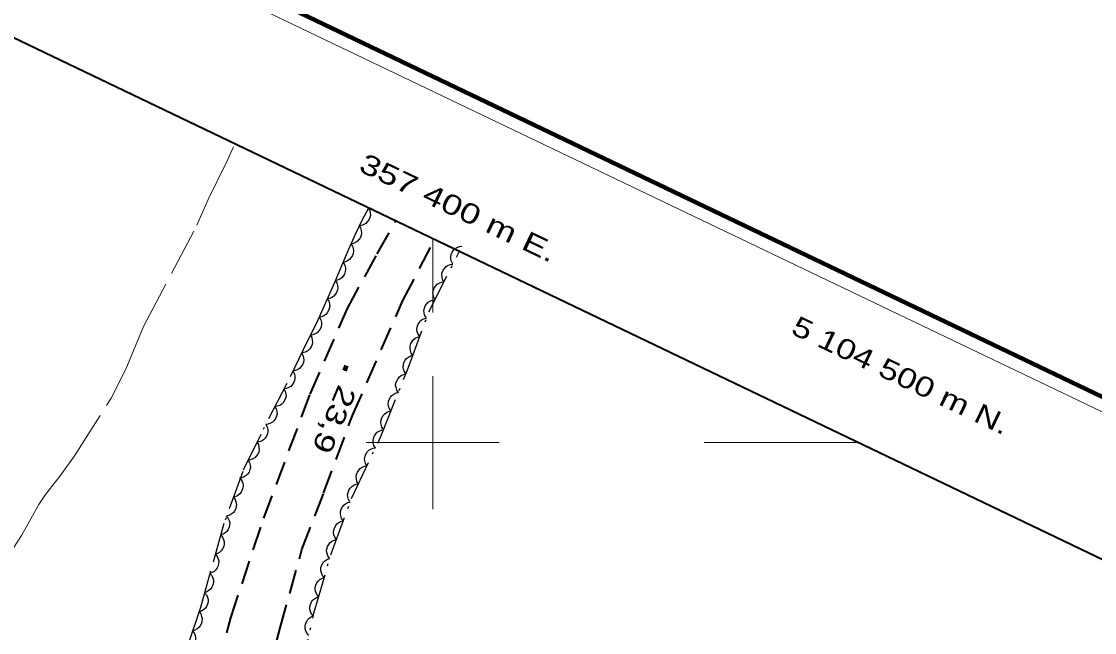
# Model space of a CAD drawing. Extents: x 356765 to 358572, y 5103174 to 5104650.
# Drawn here: x 357369.1 to 357449.8, y 5104485.7 to 5104531.6 of the extents above; entities that cross this region are included whole.
import ezdxf
from ezdxf.enums import TextEntityAlignment as Align

# ---------------------------------------------------------------- set-up
doc = ezdxf.new("R2010")
doc.units = 0
doc.header["$LTSCALE"] = 0.6
for name, pattern in [('DOT_DASHED', [7.7, 5, -1.2, 0.3, -1.2]), ('LONG_DASHED', [7.5, 6, -1.5]), ('MEDIUM_DASHED', [4.5, 3, -1.5])]:
    doc.linetypes.add(name, pattern=pattern)
for name, color, linetype, lineweight in [('2', 7, 'Continuous', 13), ('21', 7, 'Continuous', 53), ('3', 7, 'Continuous', 140), ('44', 7, 'Continuous', 25), ('60', 7, 'Continuous', 13), ('61', 7, 'Continuous', 13)]:
    doc.layers.add(name, color=color, linetype=linetype, lineweight=lineweight)

msp = doc.modelspace()

# ---------------------------------------------------------------- linework, layer by layer
at = {"layer": '2', "linetype": 'LONG_DASHED'}
msp.add_lwpolyline([(357368.19, 5104491.67), (357369.07, 5104493.03), (357370.38, 5104495.36), (357370.88, 5104496.09), (357371.99, 5104497.51), (357373.06, 5104499), (357375.81, 5104503.34), (357376.92, 5104505.51), (357378.26, 5104508.72), (357382.26, 5104516.33), (357383.1, 5104518.26), (357384.54, 5104521.17), (357385.01, 5104522.24)], dxfattribs=at)
at = {"layer": '21', "linetype": 'MEDIUM_DASHED', "lineweight": 35}
for points in [[(357373.09, 5104389.07), (357373.62, 5104394.36), (357376.38, 5104430.62), (357376.86, 5104437.55), (357377.41, 5104444.48), (357379.46, 5104460.54), (357380.72, 5104469.09), (357382.41, 5104477.87), (357384.81, 5104486.82), (357387.29, 5104494.32), (357390.79, 5104503.65), (357393.59, 5104510.09), (357395.83, 5104514.19), (357397.21, 5104516.63), (357397.21, 5104516.65)], [(357377.37, 5104390.96), (357377.8, 5104395.04), (357378.23, 5104399.13), (357380.12, 5104424.93), (357380.45, 5104431.92), (357382.51, 5104453.12), (357383.39, 5104459.84), (357384.6, 5104467.24), (357385.59, 5104473.24), (357386.79, 5104479.33), (357388.52, 5104486.07), (357390.16, 5104491.96), (357391.79, 5104496.2), (357393.96, 5104502.03), (357397.76, 5104510.68), (357400.14, 5104515.24), (357400.14, 5104515.25)]]:
    msp.add_lwpolyline(points, dxfattribs=at)
at = {"layer": '3'}
msp.add_line((357393.51, 5104505.77), (357393.36, 5104505.4), dxfattribs=at)
at = {"layer": '44', "linetype": 'DOT_DASHED'}
for points in [[(357395.16, 5104517.63), (357394.69, 5104516.74), (357394.16, 5104515.63), (357393.65, 5104514.47), (357393.14, 5104513.28), (357392.63, 5104512.09), (357392.13, 5104510.95), (357391.24, 5104508.93), (357390.58, 5104507.65), (357389.02, 5104504.45), (357387.07, 5104500.62), (357385.71, 5104497.84), (357384.3, 5104493.91), (357383.29, 5104490.35), (357382.54, 5104487.62), (357381.3, 5104483.99)], [(357389.94, 5104482.31), (357391.07, 5104487.17), (357392.33, 5104491.56), (357393.89, 5104495.79), (357396.09, 5104500.46), (357398.15, 5104505.59), (357399.71, 5104509.82), (357401.98, 5104514.34)]]:
    msp.add_lwpolyline(points, dxfattribs=at)
at = {"layer": '44'}
for points in [[(357395.16, 5104517.63), (357395.26, 5104517.45), (357395.3, 5104517.25), (357395.31, 5104517.08), (357395.27, 5104516.91), (357395.2, 5104516.74), (357395.08, 5104516.59), (357394.97, 5104516.47), (357394.81, 5104516.38), (357394.64, 5104516.32), (357394.46, 5104516.3)], [(357394.46, 5104516.3), (357394.57, 5104516.13), (357394.62, 5104515.93), (357394.64, 5104515.77), (357394.62, 5104515.59), (357394.56, 5104515.42), (357394.45, 5104515.26), (357394.35, 5104515.13), (357394.2, 5104515.04), (357394.03, 5104514.96), (357393.85, 5104514.93)], [(357393.85, 5104514.93), (357393.96, 5104514.76), (357394.02, 5104514.56), (357394.04, 5104514.4), (357394.01, 5104514.22), (357393.96, 5104514.05), (357393.85, 5104513.89), (357393.75, 5104513.76), (357393.6, 5104513.66), (357393.43, 5104513.59), (357393.26, 5104513.55)], [(357401.52, 5104513.42), (357401.41, 5104513.6), (357401.37, 5104513.8), (357401.36, 5104513.96), (357401.39, 5104514.13), (357401.46, 5104514.31), (357401.57, 5104514.46), (357401.68, 5104514.58), (357401.84, 5104514.67), (357402.01, 5104514.73), (357402.19, 5104514.76)], [(357393.26, 5104513.55), (357393.37, 5104513.38), (357393.43, 5104513.18), (357393.45, 5104513.02), (357393.42, 5104512.85), (357393.37, 5104512.67), (357393.26, 5104512.51), (357393.16, 5104512.38), (357393.01, 5104512.29), (357392.84, 5104512.21), (357392.67, 5104512.18)], [(357400.84, 5104512.08), (357400.74, 5104512.26), (357400.7, 5104512.46), (357400.68, 5104512.62), (357400.72, 5104512.79), (357400.79, 5104512.97), (357400.9, 5104513.12), (357401.01, 5104513.24), (357401.16, 5104513.33), (357401.34, 5104513.39), (357401.52, 5104513.42)], [(357392.67, 5104512.18), (357392.78, 5104512), (357392.83, 5104511.8), (357392.85, 5104511.64), (357392.83, 5104511.47), (357392.77, 5104511.29), (357392.66, 5104511.13), (357392.56, 5104511), (357392.41, 5104510.91), (357392.24, 5104510.83), (357392.06, 5104510.8)], [(357400.17, 5104510.74), (357400.07, 5104510.92), (357400.02, 5104511.12), (357400.01, 5104511.28), (357400.05, 5104511.45), (357400.11, 5104511.62), (357400.23, 5104511.78), (357400.34, 5104511.9), (357400.49, 5104511.99), (357400.66, 5104512.05), (357400.84, 5104512.08)], [(357392.06, 5104510.8), (357392.18, 5104510.62), (357392.23, 5104510.43), (357392.25, 5104510.26), (357392.22, 5104510.09), (357392.16, 5104509.92), (357392.06, 5104509.76), (357391.96, 5104509.63), (357391.81, 5104509.53), (357391.64, 5104509.46), (357391.46, 5104509.43)], [(357399.5, 5104509.39), (357399.39, 5104509.58), (357399.35, 5104509.78), (357399.34, 5104509.94), (357399.37, 5104510.11), (357399.44, 5104510.28), (357399.56, 5104510.44), (357399.66, 5104510.56), (357399.82, 5104510.65), (357399.99, 5104510.71), (357400.17, 5104510.74)], [(357391.49, 5104509.41), (357391.59, 5104509.23), (357391.63, 5104509.03), (357391.64, 5104508.87), (357391.61, 5104508.7), (357391.54, 5104508.52), (357391.42, 5104508.37), (357391.31, 5104508.25), (357391.16, 5104508.17), (357390.98, 5104508.1), (357390.8, 5104508.08)], [(357399.03, 5104507.97), (357398.9, 5104508.14), (357398.84, 5104508.33), (357398.81, 5104508.49), (357398.82, 5104508.67), (357398.87, 5104508.84), (357398.97, 5104509.01), (357399.06, 5104509.14), (357399.21, 5104509.25), (357399.37, 5104509.33), (357399.55, 5104509.37)], [(357390.79, 5104508.09), (357390.9, 5104507.91), (357390.94, 5104507.71), (357390.96, 5104507.54), (357390.92, 5104507.37), (357390.86, 5104507.2), (357390.75, 5104507.04), (357390.64, 5104506.92), (357390.49, 5104506.83), (357390.31, 5104506.76), (357390.14, 5104506.74)], [(357398.51, 5104506.56), (357398.39, 5104506.73), (357398.32, 5104506.92), (357398.29, 5104507.08), (357398.3, 5104507.26), (357398.35, 5104507.44), (357398.45, 5104507.6), (357398.54, 5104507.73), (357398.69, 5104507.84), (357398.85, 5104507.92), (357399.03, 5104507.97)], [(357390.14, 5104506.74), (357390.24, 5104506.56), (357390.29, 5104506.36), (357390.3, 5104506.19), (357390.27, 5104506.02), (357390.2, 5104505.85), (357390.09, 5104505.69), (357389.98, 5104505.57), (357389.83, 5104505.48), (357389.66, 5104505.42), (357389.48, 5104505.39)], [(357397.99, 5104505.15), (357397.87, 5104505.32), (357397.8, 5104505.51), (357397.77, 5104505.68), (357397.79, 5104505.85), (357397.83, 5104506.03), (357397.93, 5104506.2), (357398.03, 5104506.33), (357398.17, 5104506.43), (357398.33, 5104506.52), (357398.51, 5104506.56)], [(357389.48, 5104505.39), (357389.58, 5104505.21), (357389.63, 5104505.01), (357389.64, 5104504.85), (357389.61, 5104504.67), (357389.54, 5104504.5), (357389.43, 5104504.35), (357389.32, 5104504.22), (357389.17, 5104504.13), (357389, 5104504.07), (357388.82, 5104504.04)], [(357397.42, 5104503.76), (357397.3, 5104503.94), (357397.24, 5104504.13), (357397.21, 5104504.29), (357397.23, 5104504.47), (357397.29, 5104504.65), (357397.39, 5104504.81), (357397.49, 5104504.94), (357397.63, 5104505.04), (357397.8, 5104505.12), (357397.98, 5104505.16)], [(357388.81, 5104504.04), (357388.91, 5104503.86), (357388.96, 5104503.66), (357388.97, 5104503.5), (357388.93, 5104503.33), (357388.86, 5104503.16), (357388.75, 5104503), (357388.64, 5104502.88), (357388.49, 5104502.79), (357388.31, 5104502.73), (357388.13, 5104502.71)], [(357396.86, 5104502.37), (357396.74, 5104502.55), (357396.68, 5104502.74), (357396.65, 5104502.9), (357396.68, 5104503.08), (357396.73, 5104503.25), (357396.83, 5104503.42), (357396.93, 5104503.55), (357397.07, 5104503.65), (357397.24, 5104503.73), (357397.42, 5104503.76)], [(357388.13, 5104502.71), (357388.23, 5104502.53), (357388.28, 5104502.33), (357388.29, 5104502.16), (357388.25, 5104501.99), (357388.18, 5104501.82), (357388.07, 5104501.66), (357387.96, 5104501.54), (357387.81, 5104501.46), (357387.63, 5104501.39), (357387.45, 5104501.37)], [(357396.3, 5104500.98), (357396.18, 5104501.15), (357396.12, 5104501.35), (357396.09, 5104501.51), (357396.12, 5104501.69), (357396.17, 5104501.86), (357396.27, 5104502.03), (357396.37, 5104502.15), (357396.51, 5104502.26), (357396.68, 5104502.33), (357396.86, 5104502.37)], [(357387.45, 5104501.37), (357387.55, 5104501.19), (357387.6, 5104500.99), (357387.61, 5104500.83), (357387.57, 5104500.65), (357387.5, 5104500.48), (357387.39, 5104500.33), (357387.28, 5104500.21), (357387.12, 5104500.12), (357386.95, 5104500.06), (357386.77, 5104500.03)], [(357395.69, 5104499.61), (357395.58, 5104499.79), (357395.53, 5104499.99), (357395.52, 5104500.15), (357395.55, 5104500.32), (357395.61, 5104500.5), (357395.72, 5104500.66), (357395.83, 5104500.78), (357395.98, 5104500.87), (357396.15, 5104500.94), (357396.33, 5104500.97)], [(357386.78, 5104500.03), (357386.89, 5104499.85), (357386.93, 5104499.65), (357386.95, 5104499.49), (357386.91, 5104499.31), (357386.85, 5104499.14), (357386.73, 5104498.99), (357386.63, 5104498.86), (357386.47, 5104498.77), (357386.3, 5104498.71), (357386.12, 5104498.68)], [(357395.05, 5104498.25), (357394.94, 5104498.43), (357394.9, 5104498.63), (357394.88, 5104498.79), (357394.91, 5104498.97), (357394.97, 5104499.14), (357395.08, 5104499.3), (357395.19, 5104499.42), (357395.34, 5104499.51), (357395.51, 5104499.58), (357395.69, 5104499.61)], [(357386.12, 5104498.68), (357386.23, 5104498.5), (357386.27, 5104498.3), (357386.29, 5104498.14), (357386.25, 5104497.97), (357386.19, 5104497.79), (357386.07, 5104497.64), (357385.97, 5104497.52), (357385.81, 5104497.43), (357385.64, 5104497.36), (357385.46, 5104497.34)], [(357394.41, 5104496.9), (357394.3, 5104497.08), (357394.26, 5104497.27), (357394.24, 5104497.44), (357394.27, 5104497.61), (357394.33, 5104497.78), (357394.44, 5104497.94), (357394.55, 5104498.06), (357394.7, 5104498.16), (357394.87, 5104498.23), (357395.05, 5104498.25)], [(357385.52, 5104497.31), (357385.64, 5104497.14), (357385.71, 5104496.95), (357385.74, 5104496.79), (357385.73, 5104496.61), (357385.68, 5104496.44), (357385.59, 5104496.27), (357385.49, 5104496.14), (357385.35, 5104496.03), (357385.19, 5104495.94), (357385.01, 5104495.9)], [(357393.77, 5104495.54), (357393.67, 5104495.72), (357393.62, 5104495.92), (357393.6, 5104496.08), (357393.63, 5104496.25), (357393.69, 5104496.43), (357393.8, 5104496.58), (357393.91, 5104496.71), (357394.06, 5104496.8), (357394.23, 5104496.87), (357394.41, 5104496.9)], [(357385.01, 5104495.9), (357385.14, 5104495.73), (357385.2, 5104495.54), (357385.24, 5104495.38), (357385.22, 5104495.2), (357385.18, 5104495.02), (357385.08, 5104494.86), (357384.99, 5104494.72), (357384.85, 5104494.62), (357384.68, 5104494.53), (357384.51, 5104494.49)], [(357393.28, 5104494.12), (357393.15, 5104494.29), (357393.09, 5104494.49), (357393.06, 5104494.65), (357393.07, 5104494.82), (357393.12, 5104495), (357393.22, 5104495.17), (357393.31, 5104495.3), (357393.45, 5104495.4), (357393.62, 5104495.49), (357393.79, 5104495.53)], [(357384.47, 5104494.5), (357384.6, 5104494.34), (357384.68, 5104494.15), (357384.73, 5104493.99), (357384.72, 5104493.82), (357384.69, 5104493.64), (357384.61, 5104493.46), (357384.52, 5104493.32), (357384.39, 5104493.21), (357384.23, 5104493.11), (357384.06, 5104493.06)], [(357392.76, 5104492.72), (357392.63, 5104492.89), (357392.57, 5104493.08), (357392.54, 5104493.24), (357392.55, 5104493.41), (357392.6, 5104493.59), (357392.7, 5104493.76), (357392.79, 5104493.89), (357392.94, 5104494), (357393.1, 5104494.08), (357393.28, 5104494.12)], [(357384.06, 5104493.06), (357384.19, 5104492.9), (357384.27, 5104492.71), (357384.32, 5104492.55), (357384.31, 5104492.38), (357384.28, 5104492.19), (357384.2, 5104492.02), (357384.11, 5104491.88), (357383.98, 5104491.77), (357383.82, 5104491.67), (357383.65, 5104491.61)], [(357392.24, 5104491.31), (357392.12, 5104491.48), (357392.05, 5104491.67), (357392.02, 5104491.83), (357392.03, 5104492.01), (357392.08, 5104492.19), (357392.18, 5104492.35), (357392.27, 5104492.48), (357392.42, 5104492.59), (357392.58, 5104492.67), (357392.76, 5104492.72)], [(357383.65, 5104491.61), (357383.78, 5104491.45), (357383.86, 5104491.27), (357383.91, 5104491.11), (357383.9, 5104490.93), (357383.87, 5104490.75), (357383.79, 5104490.58), (357383.7, 5104490.44), (357383.57, 5104490.32), (357383.41, 5104490.23), (357383.24, 5104490.17)], [(357391.84, 5104489.86), (357391.71, 5104490.02), (357391.63, 5104490.21), (357391.58, 5104490.37), (357391.59, 5104490.54), (357391.62, 5104490.72), (357391.71, 5104490.9), (357391.79, 5104491.04), (357391.93, 5104491.15), (357392.08, 5104491.25), (357392.26, 5104491.3)], [(357383.24, 5104490.17), (357383.38, 5104490.01), (357383.46, 5104489.83), (357383.5, 5104489.67), (357383.5, 5104489.49), (357383.47, 5104489.31), (357383.39, 5104489.14), (357383.3, 5104489), (357383.17, 5104488.88), (357383.01, 5104488.78), (357382.84, 5104488.72)], [(357391.43, 5104488.42), (357391.29, 5104488.58), (357391.21, 5104488.77), (357391.17, 5104488.93), (357391.17, 5104489.1), (357391.21, 5104489.28), (357391.29, 5104489.46), (357391.38, 5104489.59), (357391.51, 5104489.71), (357391.67, 5104489.8), (357391.84, 5104489.86)], [(357382.84, 5104488.72), (357382.98, 5104488.57), (357383.06, 5104488.38), (357383.11, 5104488.22), (357383.1, 5104488.04), (357383.07, 5104487.86), (357382.99, 5104487.69), (357382.91, 5104487.55), (357382.77, 5104487.43), (357382.62, 5104487.34), (357382.45, 5104487.28)], [(357391.01, 5104486.98), (357390.88, 5104487.14), (357390.8, 5104487.32), (357390.76, 5104487.48), (357390.76, 5104487.66), (357390.8, 5104487.84), (357390.88, 5104488.01), (357390.96, 5104488.15), (357391.1, 5104488.27), (357391.26, 5104488.36), (357391.43, 5104488.42)], [(357382.43, 5104487.28), (357382.55, 5104487.12), (357382.62, 5104486.93), (357382.66, 5104486.77), (357382.64, 5104486.59), (357382.6, 5104486.41), (357382.51, 5104486.24), (357382.42, 5104486.11), (357382.28, 5104486), (357382.11, 5104485.91), (357381.94, 5104485.86)], [(357390.68, 5104485.51), (357390.54, 5104485.67), (357390.45, 5104485.85), (357390.4, 5104486.01), (357390.4, 5104486.18), (357390.42, 5104486.36), (357390.5, 5104486.54), (357390.58, 5104486.68), (357390.7, 5104486.81), (357390.86, 5104486.91), (357391.02, 5104486.97)], [(357381.94, 5104485.86), (357382.07, 5104485.7), (357382.14, 5104485.51), (357382.17, 5104485.35), (357382.16, 5104485.17), (357382.12, 5104484.99), (357382.02, 5104484.82), (357381.93, 5104484.69), (357381.79, 5104484.58), (357381.63, 5104484.49), (357381.46, 5104484.45)]]:
    msp.add_lwpolyline(points, dxfattribs=at)
at = {"layer": '60', "lineweight": 158}
msp.add_lwpolyline([(356765.24, 5103856.84), (358192.2, 5103173.84), (358571.69, 5103966.7), (357144.73, 5104649.7)], close=True, dxfattribs=at)
at = {"layer": '60'}
msp.add_lwpolyline([(356766.57, 5103857.31), (358191.72, 5103175.17), (358570.35, 5103966.23), (357145.2, 5104648.37)], close=True, dxfattribs=at)
at = {"layer": '60', "lineweight": 35}
msp.add_lwpolyline([(356779.89, 5103862.01), (357952.48, 5103300.77), (358322.47, 5104073.79), (357149.88, 5104635.03)], close=True, dxfattribs=at)
at = {"layer": '61'}
for p, q in [((357400, 5104509.77), (357400, 5104515.31)), ((357400, 5104495), (357400, 5104505)), ((357395, 5104500), (357405, 5104500)), ((357431.99, 5104500), (357420.41, 5104500))]:
    msp.add_line(p, q, dxfattribs=at)

# ---------------------------------------------------------------- texts
at = {"layer": '3', "width": 1.35}
msp.add_text('23,9   ', height=1.5, rotation=247.134, dxfattribs=at).set_placement((357392.93, 5104504.45))
at = {"layer": '61'}
for s, width, p in [(' 357 400 m E.', 1.35, (357401.2662, 5104517.1349)), (' 5 104 500 m N.', 1.3, (357434.5612, 5104504.5347))]:
    msp.add_text(s, height=1.5, rotation=334.42, dxfattribs=dict(at, width=width)).set_placement(p, align=Align.CENTER)

doc.saveas('drawing.dxf')
